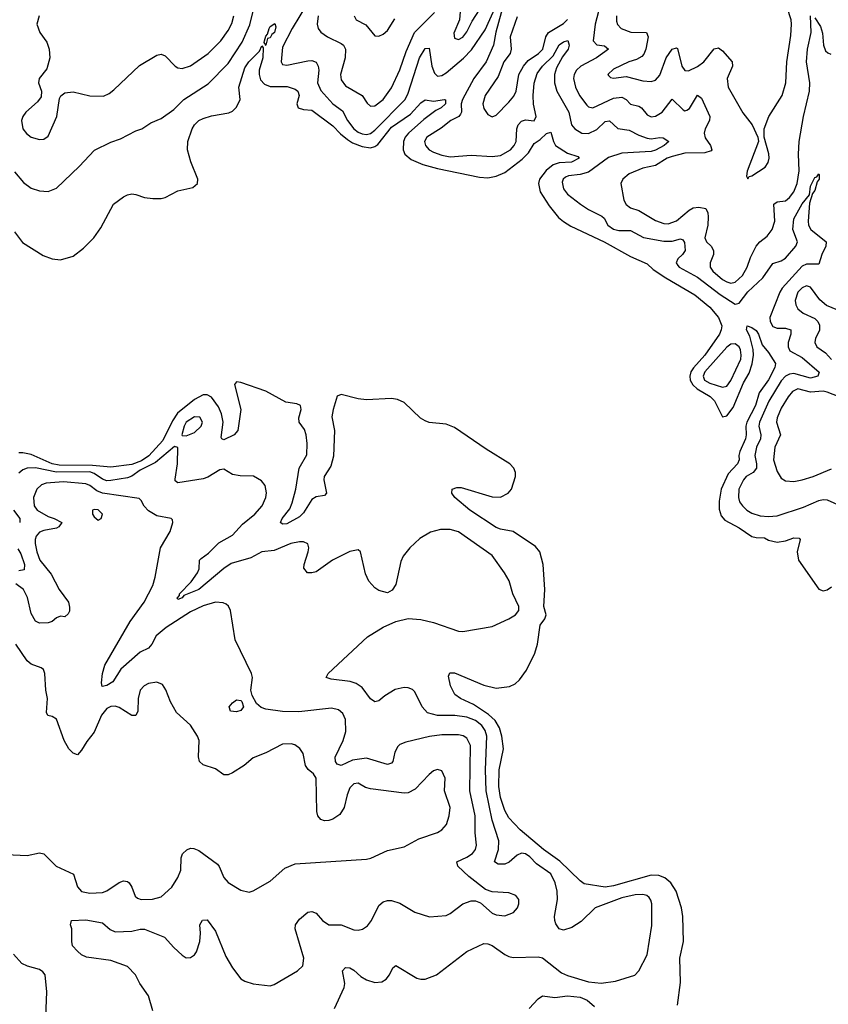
# Model space of a CAD drawing. Header units: inches. Extents: x 1682530 to 1839546, y 640742 to 791647.
# Tile 264 of 656: x 1711215 to 1715075, y 694310 to 699011. Entities that reach past the tile are written whole.
import ezdxf

# ---------------------------------------------------------------- set-up
doc = ezdxf.new("R2010")
doc.units = ezdxf.units.IN
doc.header["$MEASUREMENT"] = 0
doc.layers.add('B7619', color=7, linetype='Continuous')

msp = doc.modelspace()

# ---------------------------------------------------------------- linework, layer by layer
at = {"layer": 'B7619', "color": 5}
for points, elevation in [([(1711190, 698284.9), (1711233.5, 698233.5), (1711270, 698207.6), (1711310, 698194.6), (1711350, 698191.8), (1711390, 698206.7), (1711498.5, 698310), (1711571.8, 698388.2), (1711650, 698426.3), (1711696.8, 698443.2), (1711770, 698481.3), (1711797.2, 698490), (1711840.6, 698519.4), (1711890, 698539.6), (1711950, 698582.3), (1711998.4, 698630), (1712114.6, 698705.4), (1712210, 698802.5), (1712276.2, 698903.8), (1712312.9, 698987.1), (1712348.6, 699131.4)], 440), ([(1712589.3, 699090.7), (1712515.7, 698970), (1712470, 698880.5), (1712463.5, 698810), (1712470, 698797.6), (1712490, 698795), (1712590, 698815.8), (1712610, 698816.8), (1712629.4, 698809.4), (1712639.4, 698790), (1712642, 698770), (1712637.1, 698710), (1712652.8, 698672.8), (1712710, 698608.9), (1712756.4, 698576.4), (1712779.4, 698530), (1712810, 698490.7), (1712830, 698474.7), (1712850, 698465.8), (1712870, 698463.7), (1712890, 698468.8), (1712910, 698484.6), (1713054.7, 698630), (1713070, 698660.7), (1713123.9, 698830), (1713150, 698873.2), (1713170, 698874.9), (1713182.3, 698790), (1713195.4, 698755.4), (1713210, 698742), (1713230, 698745.5), (1713250, 698757.3), (1713332.9, 698827.1), (1713372.3, 698867.7), (1713437, 698963), (1713490, 699079.7)], 440), ([(1713526, 699090), (1713487.4, 698952.6), (1713476, 698890), (1713441.7, 698810), (1713383.4, 698730), (1713328.3, 698630), (1713322.2, 698610), (1713323.8, 698570), (1713319.4, 698560.6), (1713310.7, 698549.3), (1713273.5, 698530), (1713226.9, 698493.1), (1713158.6, 698450), (1713147.5, 698430), (1713151.2, 698410), (1713170.2, 698390), (1713190, 698378.3), (1713230, 698363.8), (1713270, 698356.6), (1713370, 698363.9), (1713470, 698357.9), (1713510, 698363.3), (1713557.9, 698390), (1713575.9, 698410), (1713585, 698430), (1713587.8, 698490), (1713594.1, 698510), (1713610, 698526.4), (1713630, 698532.7), (1713670, 698528.6), (1713679.9, 698550), (1713668.3, 698608.3), (1713665.3, 698650), (1713670.9, 698709.1), (1713685.4, 698754.6), (1713710, 698789.6), (1713761.5, 698838.5), (1713790, 698890.8), (1713810, 698905.6), (1713831.9, 698911.9), (1713838.4, 698890), (1713833.7, 698870), (1713806.5, 698833.5), (1713778.1, 698781.9), (1713767.3, 698750), (1713767.1, 698710), (1713778.3, 698670), (1713835.6, 698570), (1713849, 698510), (1713864.6, 698490), (1713897.6, 698470), (1713930, 698467.9), (1713970, 698487.8), (1714010, 698524.6), (1714030, 698529.3), (1714070, 698491.4), (1714124.6, 698484.6), (1714170, 698460.1), (1714210, 698446.3), (1714230, 698443.1), (1714270, 698449.3), (1714287.3, 698447.3), (1714313.7, 698430), (1714291.1, 698410), (1714250, 698387.8), (1714230, 698382.7), (1714090, 698374.1), (1714026.3, 698353.7), (1713930, 698282.9), (1713890, 698271.5), (1713833.9, 698266.1), (1713820.5, 698259.5), (1713808.6, 698250), (1713805.1, 698234.9), (1713810, 698203.7), (1713830, 698179.1), (1713891.4, 698130), (1713930, 698105.5), (1713994, 698074), (1714004.2, 698064.2), (1714023.1, 698030), (1714050, 698010.6), (1714074.9, 698005.1), (1714130, 698004.7), (1714191.9, 697971.9), (1714290, 697953.2), (1714330, 697954.5), (1714370, 697965.5), (1714380, 697960), (1714388.3, 697948.3), (1714391.8, 697910), (1714379.3, 697890), (1714356.5, 697870), (1714348, 697850), (1714357.2, 697837.2), (1714363.2, 697830), (1714450, 697781.5), (1714558.8, 697698.8), (1714630, 697653.4), (1714650, 697658.2), (1714690, 697711.8), (1714761.9, 697778.1), (1714810, 697847.2), (1714850, 697860.1), (1714870, 697872.3), (1714919.4, 697930), (1714927.5, 697950), (1714906, 698010), (1714910, 698060.3), (1714950, 698133), (1714984.6, 698175.4), (1714990, 698216.3), (1715010, 698257.8), (1715019.6, 698260.4), (1715030, 698274.9), (1715031.6, 698271.6), (1715032, 698250), (1715022, 698238), (1715010, 698195.1), (1714998.8, 698181.2), (1714985.1, 698134.9), (1714978, 698050), (1714980.5, 698030), (1714991.6, 698010), (1715065.3, 697950), (1715063.3, 697930), (1715043.8, 697890), (1715030, 697844.4), (1714970, 697843.7), (1714950, 697834), (1714855.3, 697730), (1714843, 697710), (1714795, 697590), (1714796.8, 697570), (1714810, 697546.7), (1714830, 697538.3), (1714870, 697538.8), (1714895.6, 697530), (1714896, 697510), (1714883.5, 697470), (1714883.3, 697450), (1714890.8, 697430), (1714950, 697398.7), (1715031.2, 697328.8), (1715024.4, 697310), (1714990, 697299.3), (1714910, 697321.5), (1714890, 697319.6), (1714870.1, 697310), (1714850, 697286.7), (1714790.7, 697189.3), (1714745.7, 697090), (1714743.9, 697070), (1714753.2, 697030), (1714750.5, 697010), (1714732.4, 696970), (1714724.2, 696930), (1714732.3, 696890), (1714731.4, 696870), (1714716.4, 696850), (1714683.5, 696830), (1714670, 696815), (1714648.5, 696770), (1714645.6, 696730), (1714651.7, 696710), (1714665, 696690), (1714686.4, 696670), (1714710, 696655), (1714750, 696642.9), (1714790, 696639.3), (1714830, 696643.2), (1714956, 696684), (1715030, 696716.1), (1715050, 696720.9), (1715070, 696719), (1715132.7, 696690)], 440), ([(1713320.9, 699090), (1713314, 699010), (1713287.2, 698947.2), (1713290, 698923.8), (1713310, 698917.3), (1713330, 698928.6), (1713350, 698953.4), (1713375.4, 699004.6), (1713410, 699058)], 460), ([(1714064.2, 699030), (1714064.5, 699004.5), (1714068.6, 698988.6), (1714086.7, 698970), (1714131.7, 698951.7), (1714207.3, 698950), (1714214.8, 698930), (1714204.4, 698870), (1714193.9, 698846.1), (1714184.1, 698835.9), (1714159.3, 698820.7), (1714123, 698810), (1714050, 698775.6), (1714023.1, 698750), (1714024.8, 698744.8), (1714034.9, 698734.9), (1714050, 698732.4), (1714110, 698739.7), (1714190, 698720.2), (1714230, 698717.1), (1714250, 698722.9), (1714270, 698746.9), (1714301.6, 698830), (1714330, 698870.9), (1714350, 698877.6), (1714354.2, 698874.2), (1714375, 698790), (1714390, 698769.2), (1714407.8, 698767.8), (1714450, 698788.3), (1714480.7, 698810), (1714530, 698872.8), (1714550, 698876.3), (1714570, 698863), (1714615.8, 698810), (1714616.9, 698790), (1714591.3, 698730), (1714597.3, 698690), (1714666.4, 698566.4), (1714710.8, 698510), (1714738, 698450), (1714741, 698430), (1714688.1, 698288.1), (1714684.9, 698264.9), (1714690, 698252), (1714697.2, 698262.8), (1714710, 698265.5), (1714772.9, 698307.1), (1714787.6, 698330), (1714792.4, 698350), (1714791, 698371), (1714768, 698450), (1714769, 698490), (1714791.5, 698550), (1714854.2, 698650), (1714872.2, 698710), (1714877.2, 698810), (1714895.8, 698935.8), (1714898.8, 698990), (1714897.1, 699010), (1714879.1, 699070)], 480), ([(1711308.4, 699030), (1711296.1, 698990), (1711310.2, 698950.2), (1711344.1, 698904.1), (1711355.2, 698870), (1711358.2, 698830), (1711343.6, 698776.4), (1711308.4, 698730), (1711304.4, 698710), (1711319.1, 698670), (1711317.3, 698642.7), (1711300.5, 698619.5), (1711244.2, 698570), (1711230.3, 698550), (1711224.2, 698530), (1711230.2, 698490), (1711247.8, 698467.8), (1711270, 698450.3), (1711310, 698439), (1711330, 698441.7), (1711350, 698454.9), (1711392.4, 698550), (1711405.4, 698634.6), (1711411.6, 698648.4), (1711430, 698662), (1711470, 698667.2), (1711550, 698647.3), (1711614.3, 698645.7), (1711641.5, 698658.5), (1711663.8, 698676.2), (1711786.5, 698793.5), (1711870, 698842), (1711890, 698847), (1711910, 698839.5), (1711957.1, 698790), (1711970, 698781.7), (1711990, 698779.1), (1712030, 698791.3), (1712113.8, 698850), (1712174.7, 698910), (1712210, 698959.7), (1712227.1, 698992.9), (1712237.2, 699030)], 460), ([(1712639, 699030), (1712634.8, 698990), (1712639.7, 698970), (1712652.5, 698952.5), (1712683.6, 698930), (1712750, 698898.5), (1712759.8, 698890), (1712769.6, 698870), (1712768.7, 698830), (1712746, 698750), (1712750, 698724.9), (1712770, 698695.9), (1712849.2, 698650), (1712873.2, 698613.2), (1712890, 698597.8), (1712910, 698600.2), (1712950, 698630.2), (1712990, 698685.5), (1713030, 698771.5), (1713059.9, 698860.1), (1713100.2, 698950), (1713194.2, 699045.8)], 460), ([(1712811.6, 699030), (1712820.3, 699010), (1712866.7, 698986.7), (1712910, 698934.4), (1712930, 698932.2), (1712950, 698942.6), (1712970, 698960.3), (1713005, 699015)], 480), ([(1713590, 699025.6), (1713555.4, 698930), (1713561.1, 698870), (1713555.4, 698850), (1713526.7, 698810), (1713499.3, 698740.7), (1713437.3, 698650), (1713425.5, 698610), (1713430, 698588.2), (1713450, 698558.7), (1713470, 698548.2), (1713490, 698554.9), (1713550, 698617.2), (1713573.5, 698646.5), (1713585.4, 698670), (1713597.9, 698750), (1713619.1, 698790), (1713642.8, 698817.2), (1713691.9, 698850), (1713712.4, 698870), (1713726.4, 698930), (1713738.4, 698950), (1713810, 698993.3), (1713830, 699012.2)], 460), ([(1713978.5, 699050), (1713962.1, 698990), (1713952.6, 698910), (1713970, 698891), (1714006.4, 698886.4), (1714026, 698870), (1713968.6, 698830), (1713893, 698790), (1713872.9, 698770), (1713862.2, 698750), (1713858.7, 698730), (1713867.4, 698690), (1713887.3, 698650), (1713922.7, 698602.7), (1713930, 698595.8), (1713950, 698590.8), (1714050, 698636.6), (1714090, 698641.9), (1714110, 698630.1), (1714130, 698607.8), (1714170, 698598.1), (1714183.6, 698590), (1714210, 698557.5), (1714230, 698547.6), (1714250, 698550.1), (1714282.1, 698570), (1714330, 698631.3), (1714381.5, 698581.5), (1714390, 698575.8), (1714399.9, 698580.1), (1714412.2, 698587.8), (1714450, 698651.4), (1714470, 698636.9), (1714509.6, 698550), (1714507.7, 698530), (1714487.1, 698490), (1714482.3, 698470), (1714487.3, 698447.3), (1714512.6, 698410), (1714519.6, 698390), (1714515.2, 698384.8), (1714484.8, 698375.2), (1714390, 698373.9), (1714330, 698358.7), (1714305.5, 698350), (1714250, 698314.6), (1714190, 698302.5), (1714124.5, 698275.5), (1714094.6, 698250), (1714084.9, 698230), (1714098.2, 698150), (1714109.1, 698129.1), (1714130, 698113.7), (1714170, 698100.8), (1714250, 698052.8), (1714290, 698038.8), (1714310, 698037.5), (1714350, 698051.2), (1714410, 698102.1), (1714430, 698113.1), (1714456.4, 698116.4), (1714489.5, 698109.6), (1714500.4, 698090), (1714501.6, 698070), (1714499.1, 698030), (1714485.1, 697970), (1714493.2, 697950), (1714515.4, 697930), (1714527.5, 697910), (1714527.2, 697890), (1714510.1, 697850), (1714510.8, 697830), (1714524.2, 697810), (1714570, 697771.6), (1714590, 697759.2), (1714610, 697753.9), (1714630, 697758.6), (1714664.5, 697790), (1714687.7, 697830), (1714703.8, 697876.2), (1714729.9, 697930.1), (1714748.5, 697951.5), (1714782.8, 697977.2), (1714806.2, 698010), (1714819.2, 698050), (1714814.8, 698130), (1714830, 698141.7), (1714870, 698147), (1714890, 698163.1), (1714910, 698190.2), (1714926.4, 698230), (1714935.2, 698290), (1714932, 698370), (1714936.1, 698430), (1714956.7, 698550), (1714985.7, 698670), (1714986.4, 698710), (1714970.8, 698810), (1714976, 698870), (1714992.6, 698950), (1714990, 699030.6)], 460), ([(1715010, 699020.3), (1715038.2, 698978.2), (1715047.3, 698947.3), (1715051.7, 698890), (1715062.2, 698862.2), (1715072.5, 698852.5), (1715087.4, 698847.4)], 460), ([(1711190, 697999.1), (1711228.2, 697948.2), (1711326.1, 697886.1), (1711369.7, 697870.3), (1711410, 697865.2), (1711470, 697882.8), (1711520, 697920), (1711568.3, 697970), (1711601.6, 698018.4), (1711662.9, 698130), (1711710, 698164.9), (1711730, 698175.5), (1711750, 698179.3), (1711770, 698177.1), (1711810, 698162.4), (1711850, 698157.1), (1711890, 698158), (1711910, 698163), (1711970, 698194.4), (1712041.2, 698210), (1712063.7, 698230), (1712065.6, 698250), (1712032.4, 698332.4), (1712015.3, 698390), (1712018.2, 698430), (1712038.7, 698490), (1712049.8, 698510), (1712069.8, 698530), (1712090, 698540.2), (1712130, 698552.6), (1712213.1, 698566.9), (1712230, 698574.9), (1712250, 698593.7), (1712267.8, 698630), (1712261.1, 698690), (1712290, 698782.3), (1712308.7, 698810), (1712359.2, 698860.8), (1712370, 698887.3), (1712377.4, 698877.4), (1712375.7, 698830), (1712358.5, 698770), (1712358, 698750), (1712365, 698725), (1712382.9, 698702.9), (1712410, 698691.8), (1712491.7, 698691.7), (1712530, 698680.2), (1712543.2, 698670), (1712548.7, 698650), (1712538.2, 698610), (1712543.6, 698590), (1712570, 698582.5), (1712610, 698579.8), (1712710, 698505), (1712746.4, 698466.4), (1712779.4, 698439.4), (1712804, 698424.1), (1712850, 698405.5), (1712890, 698400.2), (1712910, 698406), (1712924, 698416), (1712990, 698498.5), (1713080.2, 698559.8), (1713130, 698614.5), (1713150, 698628.6), (1713190, 698622.6), (1713242, 698630), (1713248.1, 698628.1), (1713247.1, 698610), (1713226.3, 698590), (1713201.8, 698578.2), (1713144.6, 698535.4), (1713071.2, 698470), (1713054.9, 698450), (1713046.3, 698430), (1713045.4, 698390), (1713053.5, 698370), (1713084.1, 698344.1), (1713139.9, 698319.9), (1713210, 698300.5), (1713410, 698259.3), (1713450, 698256.4), (1713490, 698263.7), (1713530, 698281.2), (1713613.9, 698346.1), (1713643.9, 698376.1), (1713670, 698420.2), (1713700.1, 698439.9), (1713730, 698467.3), (1713750, 698474), (1713762.3, 698430), (1713773.2, 698410), (1713830, 698373.8), (1713878.7, 698358.7), (1713885.7, 698350), (1713849.4, 698330.6), (1713790, 698328.4), (1713760.8, 698319.2), (1713728.1, 698291.9), (1713696.2, 698250), (1713692.1, 698230), (1713700.1, 698190), (1713742.5, 698122.5), (1713787.3, 698067.3), (1713810, 698047.4), (1713846.1, 698026.1), (1714005.4, 697950), (1714130, 697880.2), (1714210, 697845.3), (1714238.8, 697818.8), (1714298.8, 697778.8), (1714437.8, 697697.8), (1714510, 697638.6), (1714550.1, 697590), (1714565.9, 697550), (1714563.9, 697530), (1714555.1, 697510), (1714485.1, 697410), (1714430.7, 697349.2), (1714418.4, 697330), (1714413.3, 697310), (1714415.9, 697290), (1714428.3, 697268.3), (1714449.2, 697249.2), (1714511.5, 697211.5), (1714531, 697191), (1714570, 697114.8), (1714590, 697120.1), (1714620.5, 697159.5), (1714670, 697278), (1714696.3, 697323.7), (1714712.1, 697367.9), (1714717.6, 697410), (1714716, 697436), (1714700.4, 697500.4), (1714683.9, 697530), (1714688.2, 697550), (1714710, 697541.5), (1714730, 697526.7), (1714741.3, 697510), (1714758.9, 697458.9), (1714790, 697422.4), (1714823.5, 697370), (1714819.3, 697350), (1714790, 697291.4), (1714744.3, 697230), (1714726.7, 697170), (1714686.3, 697090), (1714681, 697070), (1714682.9, 697030), (1714679.1, 697010), (1714651.8, 696950), (1714647.1, 696930), (1714650, 696909.7), (1714640.7, 696890), (1714596.4, 696843.6), (1714562.7, 696770), (1714553.2, 696713.2), (1714553.7, 696673.7), (1714562.9, 696642.9), (1714581, 696621), (1714650, 696584.8), (1714710, 696543.9), (1714730, 696538.4), (1714770, 696538), (1714790, 696526.7), (1714830, 696516.2), (1714870, 696522.5), (1714910, 696538), (1714935.5, 696535.5), (1714940.3, 696530), (1714926.6, 696470), (1714933.2, 696430), (1715030, 696292.7), (1715050, 696283.7), (1715070, 696288.9), (1715090, 696303.3)], 420), ([(1715194.3, 697594.3), (1715067, 697647), (1715034.6, 697674.6), (1714990, 697734.5), (1714970, 697740.2), (1714950, 697730.5), (1714930, 697709.8), (1714916.4, 697670), (1714919.4, 697650), (1714930, 697631.5), (1714955.2, 697610), (1715010, 697584.1), (1715024.1, 697570), (1715032.6, 697552.6), (1715032.3, 697527.7), (1715014.2, 697490), (1715010.2, 697470), (1715019.7, 697450), (1715061.1, 697421.1), (1715089.5, 697389.5)], 460), ([(1714354.4, 694305.6), (1714370, 694414), (1714366, 694530), (1714383.8, 694610), (1714380.9, 694730), (1714373.3, 694770), (1714348.2, 694850), (1714323.7, 694890), (1714294.4, 694914.4), (1714265.8, 694925.8), (1714230, 694927.1), (1714050, 694876.4), (1714010, 694869.5), (1713910, 694885), (1713890, 694899), (1713793.7, 694993.7), (1713714.9, 695050), (1713603.4, 695143.4), (1713550, 695201.1), (1713530, 695235.8), (1713510, 695296.9), (1713502.4, 695350), (1713504.3, 695430), (1713524.1, 695530), (1713516.2, 695590), (1713505.3, 695630), (1713484.7, 695664.7), (1713453.2, 695693.2), (1713380.9, 695740.9), (1713318.3, 695770), (1713292.4, 695790), (1713271.2, 695830), (1713262.4, 695877.6), (1713267.9, 695892.1), (1713290, 695892), (1713430, 695834.5), (1713490, 695819.8), (1713553.1, 695826.9), (1713579.9, 695839.9), (1713600.8, 695859.2), (1713633.9, 695906.1), (1713673.4, 695986.6), (1713686.2, 696030), (1713699.6, 696120.4), (1713721, 696150), (1713728.7, 696170), (1713717.5, 696210), (1713721.3, 696290), (1713713.1, 696410), (1713697.8, 696470), (1713676.6, 696496.6), (1713570, 696566.9), (1713510, 696578.3), (1713490, 696586.3), (1713363.7, 696670), (1713291.5, 696730), (1713277, 696750), (1713279, 696770), (1713302, 696778), (1713322, 696778), (1713470, 696733.1), (1713510, 696731), (1713546.2, 696750), (1713563.1, 696770), (1713581.8, 696830), (1713581, 696850), (1713573.6, 696870), (1713555, 696890), (1713440.8, 696960.8), (1713290, 697065), (1713250, 697080.1), (1713170, 697088.3), (1713150, 697095.3), (1713128.7, 697108.7), (1713050, 697183.1), (1713018.5, 697198.5), (1712990, 697202.3), (1712870, 697196.8), (1712830, 697201.4), (1712750, 697221.3), (1712730, 697214), (1712710.6, 697150), (1712705.4, 697114.6), (1712717.5, 697050), (1712712.1, 696927.9), (1712699.8, 696880.2), (1712668.5, 696830), (1712666.1, 696813.9), (1712678.8, 696750), (1712670, 696740.3), (1712630, 696733.9), (1712610, 696720.8), (1712570, 696656.2), (1712550, 696638.2), (1712490, 696605), (1712470, 696602), (1712459.7, 696610), (1712467.9, 696630), (1712504.4, 696675.6), (1712515.5, 696704.5), (1712533.5, 696770), (1712548.8, 696870), (1712586, 696934), (1712587.8, 696987.8), (1712582.4, 697030), (1712574.6, 697054.6), (1712549.3, 697090), (1712547.8, 697110), (1712557.7, 697150), (1712555.8, 697170), (1712537.7, 697177.7), (1712484.7, 697184.7), (1712390, 697237.3), (1712270, 697279.6), (1712250, 697282), (1712240.2, 697270), (1712270.6, 697150), (1712256.1, 697050), (1712239.3, 697030), (1712190, 697006), (1712179.3, 697010), (1712176.6, 697016.6), (1712185.6, 697090), (1712177.8, 697130), (1712163.7, 697163.7), (1712130, 697209.4), (1712110, 697220.1), (1712090, 697220.3), (1712050, 697198.2), (1711968, 697132), (1711944, 697096), (1711897.4, 697002.6), (1711831.5, 696928.5), (1711795.7, 696904.3), (1711750, 696887), (1711650, 696875.2), (1711562.1, 696882.1), (1711403.9, 696883.9), (1711370, 696890.9), (1711270, 696935.7), (1711230, 696943.6), (1711210, 696942.6)], 420), ([(1715127.1, 697210), (1715070, 697233.3), (1715050, 697238.2), (1714990, 697233.6), (1714930, 697249.4), (1714904.6, 697235.4), (1714883.3, 697210), (1714850, 697156.8), (1714830.2, 697110.2), (1714827.3, 697090), (1714846, 697030), (1714820.1, 696970), (1714813, 696910), (1714830, 696854.4), (1714850, 696821.6), (1714870.2, 696810.2), (1714910, 696806.9), (1714950, 696813.6), (1715002.7, 696830), (1715090, 696866.7)], 460), ([(1712717.6, 694290), (1712764.5, 694390), (1712767, 694410), (1712756, 694470), (1712770, 694486), (1712790, 694483.5), (1712810, 694473.5), (1712843.3, 694443.3), (1712870, 694426.8), (1712910, 694414.7), (1712942.9, 694417.1), (1712963.6, 694430), (1712980.5, 694450), (1712995.9, 694484.1), (1713010, 694494.9), (1713110, 694435.5), (1713130, 694429.3), (1713150, 694429.4), (1713204.4, 694450), (1713350, 694562.9), (1713430, 694600.2), (1713450, 694599.3), (1713470, 694591.6), (1713530, 694547.8), (1713550, 694538), (1713570, 694533.8), (1713690, 694536.9), (1713710, 694531.5), (1713801, 694461), (1713830, 694447.2), (1713930, 694416.8), (1713990, 694411), (1714059.6, 694420.4), (1714150.8, 694449.2), (1714170, 694470.5), (1714210, 694546.4), (1714233.1, 694686.9), (1714233, 694790), (1714228, 694808), (1714219.4, 694819.4), (1714209.2, 694829.2), (1714190, 694835), (1714152.8, 694832.8), (1714090, 694818.3), (1713962.4, 694770), (1713895, 694705), (1713850, 694676), (1713810, 694664.4), (1713790, 694669.7), (1713773.7, 694693.7), (1713769, 694710), (1713768.4, 694730), (1713781.9, 694810), (1713779.9, 694850), (1713771.7, 694890), (1713750, 694932.5), (1713681.4, 694981.4), (1713650, 695014.4), (1713630, 695028.5), (1713610, 695031), (1713590, 695022.4), (1713550.7, 694989.3), (1713530, 694979.6), (1713498.7, 694978.7), (1713480.8, 694990), (1713501, 695050), (1713501.3, 695090), (1713469.6, 695189.6), (1713442.2, 695330), (1713438.2, 695430), (1713444.3, 695590), (1713437.5, 695617.5), (1713421.3, 695641.3), (1713390, 695665.8), (1713350, 695681.2), (1713291.3, 695688.7), (1713208.6, 695688.6), (1713162.3, 695702.3), (1713135.3, 695730), (1713101.4, 695801.4), (1713090, 695813.1), (1713070, 695821.6), (1713050, 695823.2), (1713006.9, 695813.1), (1712957.5, 695782.5), (1712930, 695759.6), (1712910, 695754.5), (1712890, 695769.4), (1712850, 695822.4), (1712821.8, 695841.8), (1712791.6, 695851.6), (1712702.2, 695862.2), (1712677.2, 695870), (1712687, 695890), (1712875.2, 696064.8), (1712950, 696110.4), (1713010, 696138.4), (1713070, 696153), (1713130, 696147.4), (1713190, 696132.8), (1713310, 696091.3), (1713330.2, 696090.2), (1713470, 696113.3), (1713549.8, 696150), (1713581.7, 696170), (1713598, 696190), (1713597.2, 696210), (1713568.7, 696270), (1713551.3, 696331.3), (1713529.7, 696370), (1713470, 696452.6), (1713310, 696565.3), (1713270, 696577.6), (1713223.6, 696576.4), (1713175.8, 696564.2), (1713125.4, 696534.6), (1713077.1, 696490), (1713046, 696450), (1713034.9, 696425.1), (1713010, 696315.3), (1712993.2, 696286.8), (1712970, 696274), (1712930, 696286), (1712910, 696299.3), (1712880.9, 696330), (1712866.2, 696366.2), (1712840.9, 696470), (1712830, 696479.5), (1712790, 696472.1), (1712708.2, 696430), (1712630, 696375.8), (1712610, 696369.7), (1712589.2, 696370), (1712571.9, 696391.9), (1712573.3, 696410), (1712592.6, 696470), (1712594.7, 696490), (1712590, 696508.7), (1712570, 696518.7), (1712550, 696518.9), (1712509.6, 696509.6), (1712430, 696476.3), (1712370, 696469.8), (1712318.5, 696441.5), (1712224.7, 696415.3), (1712188.5, 696391.5), (1712070.1, 696290), (1711997.7, 696262.3), (1711990, 696251.6), (1711970, 696242.4), (1711966, 696250), (1711977.7, 696262.3), (1711977.7, 696270), (1712033, 696327), (1712063.6, 696370), (1712071.2, 696390), (1712073.3, 696430), (1712081, 696439), (1712115.4, 696464.6), (1712165.8, 696514.2), (1712230, 696549.4), (1712278.1, 696601.9), (1712337.6, 696650), (1712371.9, 696690), (1712389.7, 696730), (1712392.9, 696752.9), (1712387.2, 696787.2), (1712369.6, 696809.6), (1712331.5, 696831.5), (1712266.5, 696833.5), (1712230, 696840.4), (1712190, 696865.7), (1712170, 696861.4), (1712113, 696827), (1712090, 696819), (1711970, 696800.8), (1711957.7, 696810), (1711957.5, 696817.5), (1711968.5, 696890), (1711969.4, 696969.4), (1711954, 696974), (1711862.5, 696897.5), (1711790, 696860.4), (1711750, 696832.4), (1711730, 696823.8), (1711650, 696811.7), (1711630, 696809.9), (1711610, 696816.8), (1711570, 696845.2), (1711550, 696852.2), (1711390, 696851.2), (1711290, 696871.9), (1711249.7, 696870.3), (1711230, 696862.5), (1711210, 696846.2)], 440), ([(1711850, 694279.3), (1711829.9, 694349.9), (1711788.7, 694408.7), (1711767.1, 694450), (1711729.9, 694489.9), (1711650, 694519.4), (1711534.5, 694534.5), (1711510, 694546.6), (1711490, 694563.7), (1711467.6, 694590), (1711462.9, 694610), (1711463.7, 694670), (1711457.2, 694690), (1711462, 694710), (1711530, 694713.7), (1711610, 694699.7), (1711646.6, 694666.6), (1711670, 694656.6), (1711750, 694658.7), (1711790, 694668.2), (1711810, 694668.1), (1711905.8, 694630), (1711950, 694581.8), (1711990, 694545), (1712010, 694532.6), (1712030, 694532.8), (1712050, 694546), (1712059.4, 694560.6), (1712075, 694610), (1712077.8, 694650), (1712074, 694690), (1712088.2, 694711.8), (1712110, 694712.7), (1712150, 694659.5), (1712198.5, 694538.5), (1712230, 694484.2), (1712270, 694431.7), (1712290, 694420.2), (1712330, 694408.1), (1712410, 694398), (1712430, 694405.3), (1712541.2, 694470), (1712566.2, 694493.8), (1712571, 694530), (1712529.8, 694670), (1712531, 694689), (1712550, 694715.8), (1712590, 694750.5), (1712610, 694753.4), (1712630, 694746), (1712660.3, 694710), (1712690, 694689.2), (1712750, 694689.2), (1712810, 694666.3), (1712830, 694663.6), (1712851.8, 694668.2), (1712875.4, 694684.6), (1712894.3, 694710), (1712930, 694782), (1712950, 694799.1), (1712970, 694805.5), (1712990, 694805.5), (1713030, 694793.4), (1713101, 694750), (1713171.7, 694728.3), (1713250, 694734.4), (1713270, 694744.4), (1713330, 694790.3), (1713370, 694804.7), (1713390, 694804.4), (1713414.8, 694794.8), (1713470, 694745.2), (1713490, 694737.2), (1713530, 694732.4), (1713572.3, 694747.7), (1713591.3, 694770), (1713598, 694790), (1713596.9, 694810), (1713583.7, 694830), (1713550, 694842.2), (1713470, 694846.6), (1713438.3, 694858.3), (1713359.6, 694919.6), (1713306.6, 694970), (1713301.3, 694990), (1713350, 695011.9), (1713375.6, 695030), (1713390.5, 695050), (1713395, 695070), (1713389.3, 695129.3), (1713389.4, 695210), (1713364, 695330), (1713366.1, 695546.1), (1713350, 695580.3), (1713331.7, 695591.7), (1713310, 695596.5), (1713230, 695597.5), (1713170.9, 695589.1), (1713058.5, 695561.5), (1713030.2, 695549.8), (1713019.7, 695540.3), (1713005.7, 695514.3), (1712996.5, 695470), (1712990, 695461.7), (1712970, 695455.7), (1712870, 695485.3), (1712803.8, 695476.2), (1712750, 695450.7), (1712730, 695456.4), (1712722.4, 695470), (1712720.2, 695490), (1712758.8, 695570), (1712772.3, 695612.3), (1712770.5, 695670), (1712757.9, 695697.9), (1712736.9, 695716.9), (1712703.4, 695723.4), (1712546.9, 695706.9), (1712470, 695708.1), (1712390, 695718.6), (1712367.7, 695727.7), (1712345.8, 695745.8), (1712324.6, 695784.6), (1712318.5, 695810), (1712325.6, 695870), (1712320.7, 695890), (1712243.5, 696050), (1712220.5, 696190), (1712211.1, 696211.1), (1712200.5, 696220.5), (1712186.6, 696226.6), (1712150, 696230.9), (1712090, 696212.7), (1712030, 696183.9), (1711914, 696110), (1711865.7, 696070), (1711846, 696030), (1711830, 696010.7), (1711790, 695991.8), (1711698, 695910), (1711660.2, 695850), (1711630, 695832.9), (1711607.9, 695827.9), (1711604.6, 695844.6), (1711609.4, 695890), (1711621.3, 695930), (1711742.5, 696137.5), (1711809, 696230), (1711849.8, 696310), (1711861.1, 696350), (1711886.8, 696490), (1711932.5, 696567.5), (1711946.6, 696610), (1711943.6, 696623.6), (1711937.2, 696630), (1711870, 696642.4), (1711830, 696665.8), (1711808.6, 696688.6), (1711795.4, 696715.4), (1711785.3, 696725.3), (1711610, 696750.6), (1711582.6, 696762.6), (1711550, 696787.1), (1711530, 696795.6), (1711424.4, 696804.4), (1711341.2, 696798.8), (1711318.2, 696790), (1711296.6, 696770), (1711281.1, 696730), (1711284.3, 696690), (1711299, 696670), (1711350, 696639.4), (1711378.7, 696630), (1711415.5, 696610), (1711401.3, 696590), (1711390, 696584.3), (1711330, 696573.2), (1711310, 696564.7), (1711294.2, 696545.8), (1711288.3, 696530), (1711288.4, 696510), (1711296.2, 696470), (1711311.5, 696430), (1711364.5, 696364.5), (1711403, 696290), (1711447.5, 696230), (1711453.2, 696206.8), (1711452.2, 696187.8), (1711446, 696174), (1711430, 696160.5), (1711410, 696163), (1711390, 696154.7), (1711370, 696138), (1711350, 696132), (1711310, 696129.8), (1711290, 696138.7), (1711270, 696176.8), (1711252.8, 696252.8), (1711233.7, 696290), (1711197, 696317)], 460), ([(1711186, 696670), (1711215.5, 696630), (1711214.8, 696610)], 440), ([(1711205.3, 696485.3), (1711220.7, 696460.7), (1711238.3, 696410), (1711235.4, 696384.6), (1711210, 696380.6)], 440), ([(1711150, 695025), (1711250, 695019.8), (1711310, 695033.7), (1711330, 695028.4), (1711389.1, 694969.1), (1711472.1, 694932.1), (1711490.8, 694870.8), (1711510, 694849.3), (1711550, 694841.1), (1711610, 694844), (1711630, 694851.7), (1711690, 694891.8), (1711710, 694899.7), (1711730, 694896.1), (1711736.9, 694890), (1711750.2, 694870), (1711766.6, 694826.6), (1711776.9, 694816.9), (1711794, 694810), (1711848.2, 694811.8), (1711890, 694823.1), (1711941.3, 694870), (1711970, 694914.9), (1711984.1, 694950), (1711985.6, 695010), (1711991.9, 695028.1), (1712011.9, 695048.1), (1712030, 695054.9), (1712045.6, 695054.4), (1712070, 695045), (1712159, 694979), (1712167.8, 694967.8), (1712190, 694914.9), (1712210, 694892), (1712270, 694855.8), (1712310, 694845.5), (1712330, 694852.4), (1712410, 694898.7), (1712480.7, 694959.3), (1712530, 694981.1), (1712870, 695003.5), (1712891.4, 695008.6), (1712970, 695043.7), (1713050, 695062), (1713120, 695100), (1713209.4, 695130), (1713230, 695142.8), (1713251.7, 695168.3), (1713265.7, 695210), (1713269, 695250), (1713243.1, 695330), (1713245.4, 695390), (1713230, 695424.5), (1713210, 695431.3), (1713190, 695424.2), (1713170, 695407.8), (1713103.1, 695336.9), (1713070, 695319.8), (1713050, 695317.7), (1712890, 695338.5), (1712865.3, 695345.3), (1712830, 695365.4), (1712810, 695363.5), (1712790, 695342.9), (1712777.5, 695310), (1712763.5, 695250), (1712743, 695217), (1712710, 695193.3), (1712690, 695187.1), (1712670, 695185.5), (1712652.6, 695192.6), (1712637.7, 695210), (1712632.5, 695230), (1712629.8, 695390), (1712617.8, 695410), (1712591.9, 695431.9), (1712578.6, 695450), (1712568.4, 695508.4), (1712552.3, 695532.2), (1712528.3, 695548.3), (1712510, 695554.3), (1712470, 695552.4), (1712390, 695510.8), (1712330, 695487.4), (1712286.5, 695450), (1712230, 695415.4), (1712210, 695405.3), (1712190, 695405), (1712150, 695434.2), (1712090, 695452.8), (1712072.8, 695470), (1712067.7, 695492.3), (1712071.2, 695570), (1712063.6, 695590), (1712030, 695643.6), (1711963, 695703), (1711934.6, 695754.6), (1711911.9, 695811.9), (1711896.3, 695836.3), (1711870, 695848.3), (1711830, 695841.2), (1711809.6, 695830.4), (1711790.1, 695809.9), (1711779.8, 695770), (1711779.4, 695710), (1711770, 695689.8), (1711750, 695689.1), (1711690, 695727.7), (1711670, 695733.6), (1711650, 695732.6), (1711630, 695722.7), (1711604.8, 695690), (1711570.8, 695610), (1711535.1, 695564.9), (1711510, 695523.1), (1711490, 695501.7), (1711470, 695508.7), (1711450, 695529.8), (1711427.4, 695570), (1711390, 695672), (1711370, 695684.7), (1711349.8, 695689.8), (1711343.5, 695703.5), (1711348.3, 695770), (1711339.7, 695810), (1711335.1, 695890), (1711328, 695908), (1711316.6, 695916.6), (1711270, 695934.4), (1711250.4, 695950.4), (1711196, 696030)], 480), ([(1711339.9, 694250), (1711344, 694370), (1711335.9, 694450), (1711325.2, 694465.2), (1711310, 694476), (1711251.9, 694491.9), (1711225.2, 694505.2), (1711184.5, 694550)], 480), ([(1713646.2, 694290), (1713690, 694336.2), (1713710, 694350.1), (1713770, 694342.9), (1713830, 694350.3), (1713890, 694344.9), (1713923.1, 694330), (1713958.9, 694298.9)], 420)]:
    msp.add_lwpolyline(points, dxfattribs=dict(at, elevation=elevation))
for points, elevation in [([(1712390, 698889.7), (1712386, 698890), (1712389, 698891), (1712382.3, 698902.2), (1712383.5, 698910), (1712390, 698932.4), (1712398.4, 698941.6), (1712405.4, 698970), (1712410, 698978.9), (1712432.9, 698992.9), (1712437.3, 698977.3), (1712430.6, 698950), (1712418.7, 698941.3), (1712410, 698925.1), (1712398, 698922)], 420), ([(1714630, 697463.4), (1714610, 697461.8), (1714590, 697448.2), (1714484.8, 697330), (1714476.8, 697310), (1714484.2, 697290), (1714510, 697276), (1714570, 697257.4), (1714590, 697262.3), (1714610, 697289.3), (1714657.1, 697390), (1714659.6, 697410), (1714654.9, 697434.9), (1714648.8, 697448.8)], 440), ([(1712050, 697115.3), (1712010.2, 697090), (1711999.4, 697070), (1711988.7, 697028.7), (1711990, 697026), (1712010, 697024.6), (1712050, 697040.9), (1712081.8, 697070), (1712087.1, 697090), (1712074.2, 697114.2)], 440), ([(1711570, 696673.3), (1711562, 696670), (1711562.4, 696650), (1711570, 696637.3), (1711590, 696622), (1711604, 696630), (1711609.3, 696650), (1711590, 696670.8)], 480), ([(1712250, 695706), (1712220.7, 695710), (1712215.4, 695730), (1712230, 695750.3), (1712250, 695764), (1712270, 695760.3), (1712275.2, 695755.2), (1712282.4, 695730), (1712270, 695712.8)], 460)]:
    msp.add_lwpolyline(points, close=True, dxfattribs=dict(at, elevation=elevation))

doc.saveas('drawing.dxf')
